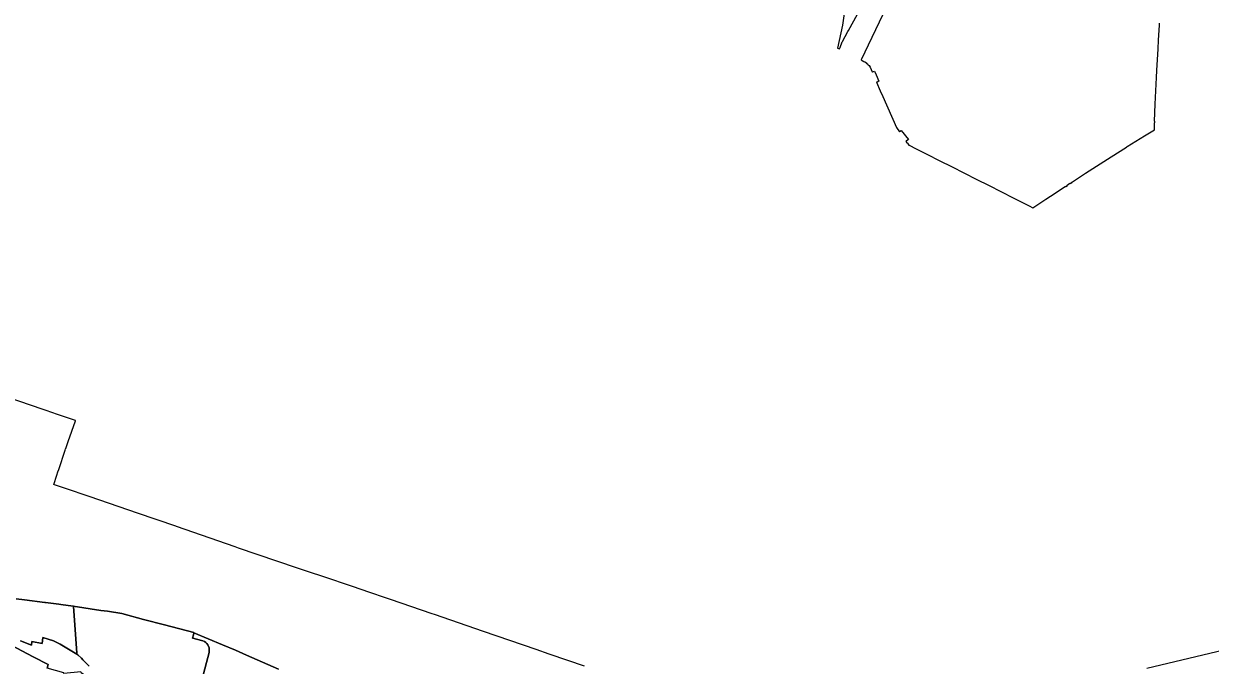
# Model space of a CAD drawing. Extents: x 598968 to 613553, y 4409678 to 4430833.
# Drawn here: x 608168 to 608676, y 4416325 to 4416600 of the extents above; entities that cross this region are included whole.
import ezdxf

# ---------------------------------------------------------------- set-up
doc = ezdxf.new("R2010")
doc.units = 0
for name, color, linetype in [('1', 7, 'Continuous'), ('ZONA 1. NUCLI ANTIC', 7, 'Continuous'), ('ZONA 2M. CARRERS DE CASES. amb projecte especial', 7, 'Continuous')]:
    doc.layers.add(name, color=color, linetype=linetype)

msp = doc.modelspace()

# ---------------------------------------------------------------- linework, layer by layer
at = {"layer": '1'}
for points in [[(608519.9132, 4416607.3864), (608518.8332, 4416599.2465), (608516.7334, 4416589.4067), (608517.0498, 4416589.3305), (608517.5634, 4416589.2067), (608517.6527, 4416589.4381), (608517.7873, 4416589.7869), (608518.6898, 4416592.1261), (608518.7633, 4416592.3167), (608521.0732, 4416596.5266), (608521.3494, 4416597.0253), (608525.193, 4416603.9666)], [(608537.5028, 4416606.817), (608526.8332, 4416584.3872), (608527.1707, 4416584.213), (608527.9816, 4416583.7945), (608528.3832, 4416583.5872), (608529.0529, 4416583.1184), (608529.0831, 4416583.0972), (608529.1441, 4416583.0442), (608529.6231, 4416582.6273), (608529.8593, 4416582.3554), (608529.8616, 4416582.3528), (608530.1531, 4416582.0173), (608530.1663, 4416581.9958), (608530.1782, 4416581.9764), (608530.5831, 4416581.3174), (608531.5531, 4416579.2774), (608531.5872, 4416579.2907), (608531.7136, 4416579.3399), (608532.503, 4416579.6474), (608533.1852, 4416578.0337), (608534.363, 4416575.2476), (608533.6079, 4416574.9065), (608533.5099, 4416574.8623), (608533.433, 4416574.8276), (608534.9888, 4416571.1394), (608536.023, 4416568.6878), (608541.903, 4416555.4284), (608543.203, 4416553.6385), (608543.2692, 4416553.6918), (608543.2789, 4416553.6996), (608543.923, 4416554.2185), (608547.0629, 4416550.3087), (608546.0961, 4416549.6582), (608546.0772, 4416549.6455), (608545.963, 4416549.5687), (608546.423, 4416548.8687), (608546.5741, 4416548.9254), (608546.5829, 4416548.9287), (608546.6585, 4416548.8032), (608547.2029, 4416547.8988), (608547.3245, 4416547.8382), (608550.3593, 4416546.3261), (608555.7825, 4416543.6239), (608556.0728, 4416543.4792), (608559.4026, 4416541.7694), (608566.5926, 4416538.1897), (608569.8924, 4416536.4998), (608577.2523, 4416532.8002), (608580.5222, 4416531.1604), (608587.7621, 4416527.4807), (608591.012, 4416525.8508), (608598.7221, 4416521.938), (608600.3118, 4416521.1313), (608605.811, 4416524.7205), (608609.8141, 4416527.3331), (608614.3315, 4416530.2816), (608614.3587, 4416530.2389), (608614.4015, 4416530.1716), (608615.1114, 4416530.6316), (608615.0686, 4416530.6928), (608614.9714, 4416530.8316), (608616.2114, 4416531.6116), (608616.2994, 4416531.4797), (608616.3314, 4416531.4316), (608616.9814, 4416531.8516), (608616.9514, 4416531.8966), (608616.9414, 4416531.9116), (608622.9312, 4416535.9617), (608633.9193, 4416542.9808), (608640.3708, 4416547.102), (608640.7782, 4416547.3504), (608648.1825, 4416551.8649), (608652.3604, 4416554.4122), (608652.4604, 4416557.4522), (608652.5804, 4416557.4522), (608652.6004, 4416558.2122), (608652.4464, 4416558.2036), (608652.4204, 4416558.2022), (608652.7704, 4416565.402), (608653.2603, 4416576.9017), (608653.4203, 4416579.8616), (608653.9911, 4416589.2013), (608654.1943, 4416592.9307), (608654.5402, 4416599.2712), (608654.5737, 4416600.1619)], [(608408.2688, 4416324.7832), (608393.5804, 4416329.8638), (608393.2478, 4416329.9788), (608387.647, 4416331.9138), (608365.1184, 4416339.6975), (608344.0722, 4416346.9323), (608343.1289, 4416347.2566), (608325.1949, 4416353.4222), (608323.1194, 4416354.1358), (608316.3994, 4416356.3954), (608308.8896, 4416358.9251), (608296.1999, 4416363.1946), (608290.6, 4416365.0742), (608285.3368, 4416366.8544), (608276.513, 4416369.8388), (608260.1888, 4416375.3598), (608258.7307, 4416375.8529), (608233.6112, 4416384.6518), (608233.2812, 4416384.7618), (608216.9509, 4416390.341), (608196.6472, 4416397.2778), (608185.6864, 4416401.0227), (608181.359, 4416402.5012), (608181.0123, 4416402.6196), (608182.3323, 4416406.5694), (608182.8223, 4416408.0495), (608183.1688, 4416409.09), (608185.9021, 4416417.2994), (608186.0921, 4416417.8494), (608186.2321, 4416418.0694), (608187.2532, 4416421.0095), (608190.3449, 4416429.9113), (608190.3719, 4416429.9892), (608182.6613, 4416432.6123), (608177.8222, 4416434.2586), (608175.9901, 4416434.8834), (608147.2729, 4416444.6774)], [(608164.9655, 4416353.6424), (608168.4815, 4416353.2301), (608177.1573, 4416352.0885), (608177.5178, 4416352.0429), (608183.1514, 4416351.3304), (608184.0704, 4416351.214), (608189.3966, 4416350.5358), (608189.3944, 4416350.5653), (608201.1912, 4416348.5907), (608204.0732, 4416348.3359), (608210.1411, 4416347.3109), (608219.4655, 4416344.8521), (608228.377, 4416342.5024), (608240.9707, 4416339.1816), (608241.0603, 4416339.144), (608253.3325, 4416333.9951), (608258.7877, 4416331.7063), (608263.5901, 4416329.5868), (608277.2911, 4416323.5402)], [(608244.599, 4416319.4328), (608247.5106, 4416330.6818), (608247.5989, 4416331.1924), (608247.6263, 4416331.3511), (608247.631, 4416332.0304), (608247.5246, 4416332.7012), (608247.31, 4416333.3457), (608247.2045, 4416333.5455), (608247.1275, 4416333.6913), (608246.9928, 4416333.9463), (608246.5818, 4416334.487), (608246.0878, 4416334.9533), (608245.5243, 4416335.3325), (608244.9063, 4416335.6145), (608244.2506, 4416335.7917), (608240.5405, 4416336.7972), (608240.4507, 4416336.8216), (608240.8054, 4416338.2152), (608240.9587, 4416339.0356), (608240.9769, 4416339.1329), (608241.0603, 4416339.144), (608240.9707, 4416339.1816), (608228.377, 4416342.5024), (608219.4655, 4416344.8521), (608210.1411, 4416347.3109), (608204.0732, 4416348.3359), (608201.1912, 4416348.5907), (608189.3944, 4416350.5653), (608189.3966, 4416350.5358), (608189.4971, 4416350.523), (608190.8742, 4416330.3843), (608190.9067, 4416329.9089), (608191.2926, 4416329.6728), (608191.359, 4416329.6322), (608192.8768, 4416328.2003), (608193.4217, 4416327.5456), (608194.0241, 4416326.9434), (608196.1278, 4416324.841)], [(608277.2911, 4416323.5402), (608263.5901, 4416329.5868), (608258.7877, 4416331.7063), (608253.3325, 4416333.9951), (608241.0603, 4416339.144), (608240.9769, 4416339.1329), (608240.9587, 4416339.0356), (608240.8054, 4416338.2152), (608240.4507, 4416336.8216), (608240.5405, 4416336.7972), (608244.2506, 4416335.7917), (608244.9063, 4416335.6145), (608245.5243, 4416335.3325), (608246.0878, 4416334.9533), (608246.5818, 4416334.487), (608246.9928, 4416333.9463), (608247.1275, 4416333.6913), (608247.2045, 4416333.5455), (608247.31, 4416333.3457), (608247.5246, 4416332.7012), (608247.631, 4416332.0304), (608247.6263, 4416331.3511), (608247.5989, 4416331.1924), (608247.5106, 4416330.6818), (608244.599, 4416319.4328)], [(608162.7616, 4416333.7503), (608172.2716, 4416328.8305), (608178.5707, 4416325.5063), (608178.2317, 4416323.9015)], [(608196.1278, 4416324.841), (608194.0241, 4416326.9434), (608193.4217, 4416327.5456), (608192.8768, 4416328.2003), (608191.359, 4416329.6322), (608191.2926, 4416329.6728), (608190.9067, 4416329.9089), (608183.7614, 4416334.2806), (608180.9014, 4416335.6506), (608176.2815, 4416337.0605), (608176.0564, 4416334.5652), (608171.6739, 4416335.4161), (608171.5315, 4416333.8004), (608166.7116, 4416335.6503)], [(608685.0511, 4416332.399), (608649.192, 4416323.8178)]]:
    msp.add_lwpolyline(points, dxfattribs=at)
at = {"layer": 'ZONA 1. NUCLI ANTIC'}
msp.add_lwpolyline([(608161.4718, 4416285.0808), (608172.3717, 4416286.616), (608177.0444, 4416287.4899), (608177.0516, 4416287.4911), (608185.4215, 4416288.5812), (608186.4987, 4416288.829), (608188.6136, 4416289.3157), (608189.8115, 4416289.5913), (608189.0715, 4416294.0712), (608201.3213, 4416295.8714), (608197.8513, 4416315.2311), (608196.1813, 4416316.3511), (608196.9513, 4416317.4711), (608196.7913, 4416319.291), (608192.789, 4416321.9059), (608192.6439, 4416322.418), (608192.6431, 4416322.4209), (608185.3214, 4416321.6308), (608185.3114, 4416322.0008), (608178.2317, 4416323.9015), (608178.5707, 4416325.5063), (608172.2716, 4416328.8305), (608162.7616, 4416333.7503)], dxfattribs=at)
at = {"layer": 'ZONA 2M. CARRERS DE CASES. amb projecte especial'}
msp.add_lwpolyline([(608166.7116, 4416335.6503), (608171.5315, 4416333.8004), (608171.6739, 4416335.4161), (608176.0564, 4416334.5652), (608176.2815, 4416337.0605), (608180.9014, 4416335.6506), (608183.7614, 4416334.2806), (608190.9067, 4416329.9089), (608190.8742, 4416330.3843), (608189.4971, 4416350.523), (608189.3966, 4416350.5358), (608184.0704, 4416351.214), (608183.1514, 4416351.3304), (608177.5178, 4416352.0429), (608177.1573, 4416352.0885), (608168.4815, 4416353.2301), (608164.9655, 4416353.6424)], dxfattribs=at)

doc.saveas('drawing.dxf')
